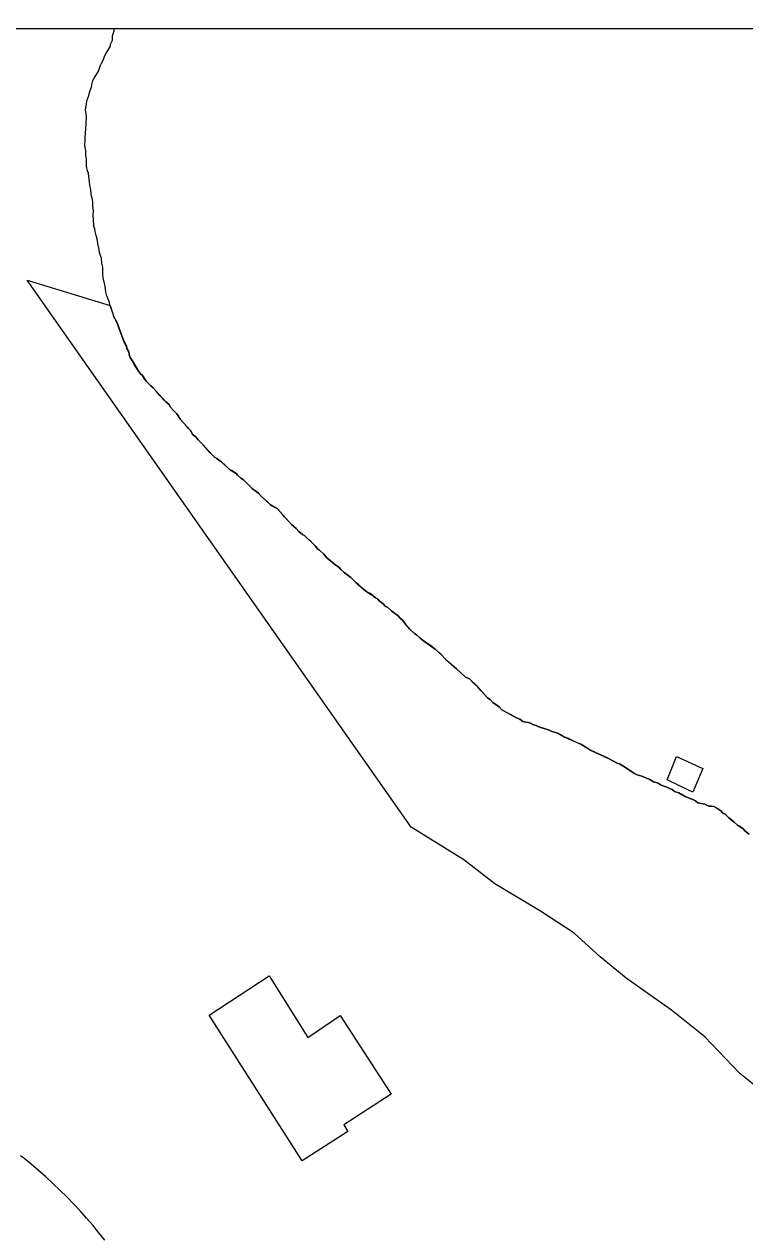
# Model space of a CAD drawing. Extents: x 3263578 to 3301413, y 764927 to 798602.
# Drawn here: x 3271583 to 3271911, y 793467 to 794018 of the extents above; entities that cross this region are included whole.
import ezdxf

# ---------------------------------------------------------------- set-up
doc = ezdxf.new("R2010")
doc.units = 0
for name, color, linetype in [('V-BLDG-OTLN', 7, 'Continuous'), ('V-CHAN-DOCK', 7, 'Continuous'), ('V-GRID-FRAM', 7, 'Continuous'), ('V-ROAD-CNTR', 7, 'Continuous'), ('V-SITE-VEGE', 7, 'Continuous'), ('V-TOPO-SHOR', 7, 'Continuous')]:
    doc.layers.add(name, color=color, linetype=linetype)

msp = doc.modelspace()

# ---------------------------------------------------------------- linework, layer by layer
at = {"layer": 'V-BLDG-OTLN'}
msp.add_lwpolyline([(3271712.1, 793557.09), (3271726.82, 793567.13), (3271749.93, 793531.22), (3271728.5, 793517.39), (3271730.28, 793514.24), (3271709.47, 793501.03), (3271667.11, 793567.23), (3271694.55, 793585.15)], close=True, dxfattribs=at)
at = {"layer": 'V-CHAN-DOCK'}
msp.add_lwpolyline([(3271881.23, 793671.48), (3271875.52, 793674.18), (3271879.81, 793684.81), (3271891.78, 793679.43), (3271887.22, 793668.56), (3271881.23, 793671.48)], dxfattribs=at)
at = {"layer": 'V-GRID-FRAM'}
msp.add_lwpolyline([(3267734.87, 794015.53), (3299171.18, 794017.82), (3299180.44, 775831.73), (3267728.26, 775829.44), (3267734.87, 794015.53)], dxfattribs=at)
at = {"layer": 'V-ROAD-CNTR'}
msp.add_lwpolyline([(3271619.77, 793464.85), (3271617.03, 793468.28), (3271614.24, 793471.66), (3271611.37, 793474.98), (3271608.44, 793478.25), (3271605.45, 793481.45), (3271602.4, 793484.6), (3271599.28, 793487.69), (3271596.11, 793490.72), (3271592.87, 793493.68), (3271589.58, 793496.59), (3271586.23, 793499.42), (3271582.87, 793502.16), (3271581.41, 793503.31)], dxfattribs=at)
at = {"layer": 'V-SITE-VEGE'}
for p, q in [((3271759.12, 793652.65), (3271584.4, 793901.44)), ((3271584.4, 793901.44), (3271622.12, 793889.9)), ((3271622.12, 793889.9), (3271623.87, 793884.73)), ((3271623.87, 793884.73), (3271625.03, 793882.63)), ((3271625.03, 793882.63), (3271625.7, 793881.07)), ((3271625.7, 793881.07), (3271627.9, 793874.85)), ((3271627.9, 793874.85), (3271629.5, 793871.46)), ((3271629.5, 793871.46), (3271629.69, 793870.43)), ((3271629.69, 793870.43), (3271630.62, 793868.86)), ((3271630.62, 793868.86), (3271630.81, 793867.58)), ((3271630.81, 793867.58), (3271631.24, 793866.28)), ((3271631.24, 793866.28), (3271632.41, 793864.44)), ((3271632.41, 793864.44), (3271634.96, 793859.98)), ((3271634.96, 793859.98), (3271635.92, 793858.91)), ((3271635.92, 793858.91), (3271636.89, 793858.1)), ((3271636.89, 793858.1), (3271638.53, 793855.46)), ((3271638.53, 793855.46), (3271640.7, 793853.31)), ((3271640.7, 793853.31), (3271641.67, 793852.49)), ((3271641.67, 793852.49), (3271647.41, 793846.08)), ((3271647.41, 793846.08), (3271648.88, 793844.98)), ((3271648.88, 793844.98), (3271649.57, 793843.68)), ((3271649.57, 793843.68), (3271650.77, 793842.34)), ((3271650.77, 793842.34), (3271652.46, 793840.72)), ((3271652.46, 793840.72), (3271654.09, 793838.09)), ((3271654.09, 793838.09), (3271658.64, 793833.01)), ((3271658.64, 793833.01), (3271659.81, 793831.17)), ((3271659.81, 793831.17), (3271661.03, 793830.34)), ((3271661.03, 793830.34), (3271662.22, 793828.76)), ((3271662.22, 793828.76), (3271663.43, 793827.67)), ((3271663.43, 793827.67), (3271668.69, 793821.79)), ((3271668.69, 793821.79), (3271669.67, 793820.98)), ((3271669.67, 793820.98), (3271670.65, 793820.41)), ((3271670.65, 793820.41), (3271671.62, 793819.6)), ((3271671.62, 793819.6), (3271672.85, 793818.77)), ((3271672.85, 793818.77), (3271676.23, 793815.54)), ((3271676.23, 793815.54), (3271679.42, 793813.58)), ((3271679.42, 793813.58), (3271680.14, 793812.78)), ((3271680.14, 793812.78), (3271681.59, 793811.43)), ((3271681.59, 793811.43), (3271682.82, 793810.6)), ((3271682.82, 793810.6), (3271686.92, 793806.56)), ((3271686.92, 793806.56), (3271689.6, 793804.64)), ((3271689.6, 793804.64), (3271691.04, 793803.03)), ((3271691.04, 793803.03), (3271695.15, 793799.25)), ((3271695.15, 793799.25), (3271696.87, 793798.14)), ((3271696.87, 793798.14), (3271698.11, 793797.56)), ((3271698.11, 793797.56), (3271704.58, 793790.35)), ((3271704.58, 793790.35), (3271706.76, 793788.45)), ((3271706.76, 793788.45), (3271707.95, 793787.11)), ((3271707.95, 793787.11), (3271709.66, 793785.75)), ((3271709.66, 793785.75), (3271710.64, 793785.19)), ((3271710.64, 793785.19), (3271713.54, 793782.49)), ((3271713.54, 793782.49), (3271715.47, 793780.6)), ((3271715.47, 793780.6), (3271716.42, 793779.28)), ((3271716.42, 793779.28), (3271717.4, 793778.72)), ((3271717.4, 793778.72), (3271719.33, 793776.83)), ((3271719.33, 793776.83), (3271720.77, 793775.23)), ((3271720.77, 793775.23), (3271724.16, 793772.25)), ((3271724.16, 793772.25), (3271726.12, 793770.87)), ((3271726.12, 793770.87), (3271727.08, 793769.8)), ((3271727.08, 793769.8), (3271728.53, 793768.45)), ((3271728.53, 793768.45), (3271731.71, 793766.24)), ((3271731.71, 793766.24), (3271732.67, 793765.17)), ((3271732.67, 793765.17), (3271734.12, 793763.83)), ((3271734.12, 793763.83), (3271737.51, 793760.84)), ((3271737.51, 793760.84), (3271738.98, 793759.74)), ((3271738.98, 793759.74), (3271741.68, 793758.07)), ((3271741.68, 793758.07), (3271742.89, 793756.99)), ((3271742.89, 793756.99), (3271743.87, 793756.43)), ((3271743.87, 793756.43), (3271744.6, 793755.63)), ((3271744.6, 793755.63), (3271746.3, 793754.26)), ((3271746.3, 793754.26), (3271747.26, 793753.19)), ((3271747.26, 793753.19), (3271748.5, 793752.62)), ((3271748.5, 793752.62), (3271750.19, 793751)), ((3271750.19, 793751), (3271753.12, 793748.81)), ((3271753.12, 793748.81), (3271754.07, 793747.74)), ((3271754.07, 793747.74), (3271755.28, 793746.65)), ((3271755.28, 793746.65), (3271756.46, 793745.06)), ((3271756.46, 793745.06), (3271759.1, 793742.13)), ((3271759.1, 793742.13), (3271760.55, 793740.78)), ((3271760.55, 793740.78), (3271761.54, 793740.21)), ((3271761.54, 793740.21), (3271763.23, 793738.6)), ((3271763.23, 793738.6), (3271764.69, 793737.5)), ((3271764.69, 793737.5), (3271770.07, 793733.65)), ((3271770.07, 793733.65), (3271772.73, 793731.21)), ((3271772.73, 793731.21), (3271774.65, 793729.08)), ((3271774.65, 793729.08), (3271779.74, 793724.73)), ((3271779.74, 793724.73), (3271783.85, 793720.95)), ((3271783.85, 793720.95), (3271785.59, 793720.09)), ((3271785.59, 793720.09), (3271789.21, 793716.59)), ((3271789.21, 793716.59), (3271793.75, 793711.51)), ((3271793.75, 793711.51), (3271794.98, 793710.68)), ((3271794.98, 793710.68), (3271796.18, 793709.35)), ((3271796.18, 793709.35), (3271797.16, 793708.78)), ((3271797.16, 793708.78), (3271799.12, 793707.41)), ((3271799.12, 793707.41), (3271800.32, 793706.07)), ((3271800.32, 793706.07), (3271806.98, 793702.4)), ((3271806.98, 793702.4), (3271808.47, 793701.81)), ((3271808.47, 793701.81), (3271809.93, 793700.71)), ((3271809.93, 793700.71), (3271811.19, 793700.39)), ((3271811.19, 793700.39), (3271812.45, 793700.32)), ((3271812.45, 793700.32), (3271813.45, 793700.01)), ((3271813.45, 793700.01), (3271814.68, 793699.18)), ((3271814.68, 793699.18), (3271815.93, 793698.86)), ((3271815.93, 793698.86), (3271817.17, 793698.28)), ((3271817.17, 793698.28), (3271821.91, 793696.75)), ((3271821.91, 793696.75), (3271823.15, 793696.17)), ((3271823.15, 793696.17), (3271825.4, 793695.54)), ((3271825.4, 793695.54), (3271828.61, 793693.84)), ((3271828.61, 793693.84), (3271836.3, 793690.37)), ((3271836.3, 793690.37), (3271840.97, 793687.58)), ((3271840.97, 793687.58), (3271849.15, 793683.82)), ((3271849.15, 793683.82), (3271852.86, 793681.84)), ((3271852.86, 793681.84), (3271853.86, 793681.53)), ((3271853.86, 793681.53), (3271856.56, 793679.86)), ((3271856.56, 793679.86), (3271858.52, 793678.48)), ((3271858.52, 793678.48), (3271860.73, 793677.09)), ((3271860.73, 793677.09), (3271861.96, 793676.51)), ((3271861.96, 793676.51), (3271863.96, 793675.89)), ((3271863.96, 793675.89), (3271867.69, 793674.42)), ((3271867.69, 793674.42), (3271869.41, 793673.31)), ((3271869.41, 793673.31), (3271871.41, 793672.69)), ((3271871.41, 793672.69), (3271872.89, 793671.85)), ((3271872.89, 793671.85), (3271875.38, 793670.95)), ((3271875.38, 793670.95), (3271876.86, 793670.11)), ((3271876.86, 793670.11), (3271877.86, 793669.8)), ((3271877.86, 793669.8), (3271878.83, 793668.98)), ((3271878.83, 793668.98), (3271880.83, 793668.36)), ((3271880.83, 793668.36), (3271883.79, 793666.68)), ((3271883.79, 793666.68), (3271886.26, 793665.53)), ((3271886.26, 793665.53), (3271887.26, 793665.22)), ((3271887.26, 793665.22), (3271888.5, 793664.64)), ((3271888.5, 793664.64), (3271889.47, 793663.82)), ((3271889.47, 793663.82), (3271892.74, 793663.14)), ((3271892.74, 793663.14), (3271894.47, 793662.28)), ((3271894.47, 793662.28), (3271896.75, 793662.15)), ((3271896.75, 793662.15), (3271898.23, 793661.31)), ((3271898.23, 793661.31), (3271899.95, 793660.2)), ((3271899.95, 793660.2), (3271900.9, 793659.13)), ((3271900.9, 793659.13), (3271901.89, 793658.57)), ((3271901.89, 793658.57), (3271903.58, 793656.95)), ((3271903.58, 793656.95), (3271906.02, 793655.04)), ((3271906.02, 793655.04), (3271907.47, 793653.69)), ((3271783.12, 793637.79), (3271759.12, 793652.65)), ((3271907.47, 793653.69), (3271910.17, 793652.01)), ((3271910.17, 793652.01), (3271910.87, 793650.96)), ((3271910.87, 793650.96), (3271912.83, 793649.58)), ((3271797.18, 793626.86), (3271783.12, 793637.79)), ((3271817.94, 793614.44), (3271797.18, 793626.86)), ((3271833.19, 793604.57), (3271817.94, 793614.44)), ((3271845, 793593.77), (3271833.19, 793604.57)), ((3271856.88, 793584.09), (3271845, 793593.77)), ((3271877.51, 793569.42), (3271856.88, 793584.09)), ((3271892.64, 793557.3), (3271877.51, 793569.42)), ((3271908.64, 793540.63), (3271892.64, 793557.3)), ((3271916.2, 793534.57), (3271908.64, 793540.63))]:
    msp.add_line(p, q, dxfattribs=at)
at = {"layer": 'V-TOPO-SHOR'}
for points in [[(3271623.87, 793884.73), (3271623.43, 793886.02), (3271622.78, 793888.09), (3271622.12, 793889.9), (3271621.71, 793891.71), (3271621.02, 793893.02), (3271620.58, 793894.31), (3271620.18, 793896.11), (3271619.99, 793897.39), (3271619.81, 793898.67), (3271619.62, 793899.95), (3271619, 793902.53), (3271618.85, 793904.31), (3271618.76, 793907.37), (3271618.35, 793909.17), (3271618.21, 793911.21), (3271617.35, 793914.05), (3271617.16, 793915.33), (3271616.54, 793917.91), (3271616.37, 793919.44), (3271615.74, 793921.76), (3271615.33, 793923.57), (3271615.15, 793924.84), (3271614.69, 793925.89), (3271614.76, 793927.15), (3271614.57, 793928.18), (3271614.48, 793931.23), (3271614.56, 793932.75), (3271614.18, 793935.06), (3271614.29, 793937.09), (3271614.1, 793938.12), (3271613.67, 793939.66), (3271613.48, 793940.69), (3271613.33, 793942.73), (3271612.93, 793944.53), (3271612.77, 793946.32), (3271612.37, 793948.37), (3271612.22, 793950.16), (3271611.77, 793951.2), (3271611.37, 793953.26), (3271611.43, 793954.27), (3271611.31, 793956.82), (3271611.13, 793958.1), (3271611, 793960.39), (3271610.82, 793961.67), (3271610.65, 793963.21), (3271610.7, 793964.22), (3271610.76, 793965.23), (3271610.83, 793966.5), (3271610.91, 793968.02), (3271611.05, 793970.55), (3271611.16, 793972.58), (3271611.33, 793975.62), (3271611.16, 793977.15), (3271610.99, 793978.69), (3271611.06, 793979.95), (3271611.39, 793981.46), (3271611.48, 793982.98), (3271612.37, 793985.47), (3271612.7, 793986.72), (3271613.01, 793987.72), (3271613.6, 793989.21), (3271613.95, 793990.97), (3271614.27, 793992.23), (3271614.83, 793993.21), (3271616.79, 793996.41), (3271617.7, 793999.15), (3271618.26, 794000.14), (3271618.83, 794001.12), (3271619.42, 794002.62), (3271619.72, 794003.62), (3271620.29, 794004.6), (3271621.12, 794005.83), (3271622.24, 794007.8), (3271622.3, 794008.81), (3271623.15, 794010.54), (3271623.26, 794012.57), (3271623.9, 794014.82), (3271623.95, 794015.82)], [(3271753.12, 793748.81), (3271751.65, 793749.9), (3271750.19, 793751), (3271748.5, 793752.62), (3271747.26, 793753.19), (3271746.3, 793754.26), (3271744.6, 793755.63), (3271743.88, 793756.43), (3271742.89, 793756.99), (3271741.68, 793758.07), (3271740.46, 793758.9), (3271738.98, 793759.74), (3271737.51, 793760.84), (3271736.54, 793761.66), (3271735.09, 793763.01), (3271734.12, 793763.83), (3271732.67, 793765.17), (3271731.71, 793766.24), (3271729.75, 793767.62), (3271728.53, 793768.45), (3271727.08, 793769.8), (3271726.12, 793770.87), (3271724.16, 793772.25), (3271722.95, 793773.33), (3271720.77, 793775.23), (3271719.33, 793776.83), (3271717.4, 793778.72), (3271716.42, 793779.28), (3271715.47, 793780.6), (3271713.54, 793782.49), (3271712.33, 793783.57), (3271710.64, 793785.19), (3271709.66, 793785.75), (3271707.95, 793787.11), (3271706.76, 793788.45), (3271704.58, 793790.35), (3271702.9, 793792.22), (3271701.46, 793793.82), (3271700.03, 793795.43), (3271698.11, 793797.56), (3271696.87, 793798.14), (3271695.15, 793799.25), (3271693.7, 793800.6), (3271691.04, 793803.03), (3271689.6, 793804.64), (3271686.92, 793806.56), (3271685.46, 793807.91), (3271682.82, 793810.6), (3271681.59, 793811.43), (3271680.14, 793812.78), (3271679.42, 793813.58), (3271677.71, 793814.69), (3271676.23, 793815.54), (3271674.54, 793817.15), (3271672.85, 793818.77), (3271671.62, 793819.6), (3271670.65, 793820.41), (3271669.67, 793820.98), (3271668.69, 793821.79), (3271667.5, 793823.13), (3271666.78, 793823.93), (3271664.62, 793826.34), (3271663.43, 793827.67), (3271662.22, 793828.76), (3271661.03, 793830.34), (3271659.81, 793831.17), (3271658.64, 793833.02), (3271657.68, 793834.08), (3271656.96, 793834.89), (3271655.29, 793836.76), (3271654.09, 793838.09), (3271652.46, 793840.72), (3271650.77, 793842.34), (3271649.57, 793843.68), (3271648.88, 793844.98), (3271647.41, 793846.08), (3271646.69, 793846.88), (3271645.74, 793847.95), (3271644.78, 793849.02), (3271643.1, 793850.89), (3271641.67, 793852.49), (3271640.7, 793853.31), (3271638.53, 793855.46), (3271637.82, 793856.52), (3271636.89, 793858.09), (3271635.92, 793858.91), (3271634.96, 793859.98), (3271634.27, 793861.29), (3271633.1, 793863.13), (3271632.41, 793864.44), (3271631.24, 793866.28), (3271630.81, 793867.58), (3271630.62, 793868.86), (3271629.69, 793870.43), (3271629.5, 793871.46), (3271628.58, 793873.29), (3271627.9, 793874.85), (3271626.58, 793878.48), (3271625.7, 793881.07), (3271625.03, 793882.63), (3271623.87, 793884.73)], [(3271910.87, 793650.96), (3271910.17, 793652.01), (3271908.45, 793653.13), (3271907.47, 793653.69), (3271906.02, 793655.04), (3271905.04, 793655.85), (3271903.58, 793656.95), (3271901.89, 793658.57), (3271900.9, 793659.13), (3271899.95, 793660.2), (3271898.23, 793661.31), (3271896.75, 793662.15), (3271895.74, 793662.21), (3271894.47, 793662.28), (3271892.74, 793663.14), (3271890.98, 793663.49), (3271889.47, 793663.82), (3271888.5, 793664.64), (3271887.26, 793665.22), (3271886.26, 793665.53), (3271883.79, 793666.68), (3271880.83, 793668.36), (3271879.83, 793668.67), (3271878.83, 793668.98), (3271877.86, 793669.8), (3271876.86, 793670.11), (3271875.38, 793670.95), (3271872.89, 793671.85), (3271871.41, 793672.69), (3271869.41, 793673.31), (3271867.69, 793674.42), (3271865.46, 793675.3), (3271863.96, 793675.89), (3271862.96, 793676.2), (3271861.97, 793676.51), (3271860.73, 793677.09), (3271858.52, 793678.48), (3271856.56, 793679.86), (3271853.86, 793681.53), (3271852.86, 793681.84), (3271851.12, 793682.7), (3271849.15, 793683.82), (3271847.92, 793684.4), (3271846.68, 793684.97), (3271844.69, 793685.85), (3271840.97, 793687.58), (3271839.99, 793688.14), (3271837.78, 793689.53), (3271836.3, 793690.37), (3271833.57, 793691.54), (3271831.84, 793692.4), (3271830.6, 793692.97), (3271828.61, 793693.84), (3271827.14, 793694.69), (3271825.4, 793695.54), (3271823.15, 793696.17), (3271821.91, 793696.75), (3271819.17, 793697.66), (3271817.17, 793698.28), (3271815.93, 793698.86), (3271814.68, 793699.18), (3271813.45, 793700.01), (3271812.45, 793700.32), (3271811.19, 793700.39), (3271809.93, 793700.71), (3271808.47, 793701.81), (3271806.98, 793702.4), (3271804.51, 793703.81), (3271802.78, 793704.66), (3271800.32, 793706.07), (3271799.12, 793707.41), (3271797.16, 793708.78), (3271796.18, 793709.35), (3271794.98, 793710.68), (3271793.75, 793711.51), (3271792.08, 793713.38), (3271790.88, 793714.72), (3271789.21, 793716.59), (3271787.76, 793717.94), (3271785.59, 793720.09), (3271783.85, 793720.95), (3271781.43, 793723.11), (3271779.74, 793724.73), (3271776.59, 793727.44), (3271774.65, 793729.08), (3271772.73, 793731.21), (3271771.76, 793732.03), (3271770.07, 793733.65), (3271767.87, 793735.29), (3271766.65, 793736.12), (3271764.69, 793737.5), (3271763.23, 793738.6), (3271761.54, 793740.21), (3271760.55, 793740.78), (3271759.1, 793742.13), (3271758.38, 793742.93), (3271757.42, 793744), (3271756.46, 793745.06), (3271755.28, 793746.65), (3271754.07, 793747.74), (3271753.12, 793748.81)], [(3271912.83, 793649.58), (3271910.87, 793650.96)]]:
    msp.add_lwpolyline(points, dxfattribs=at)

doc.saveas('drawing.dxf')
